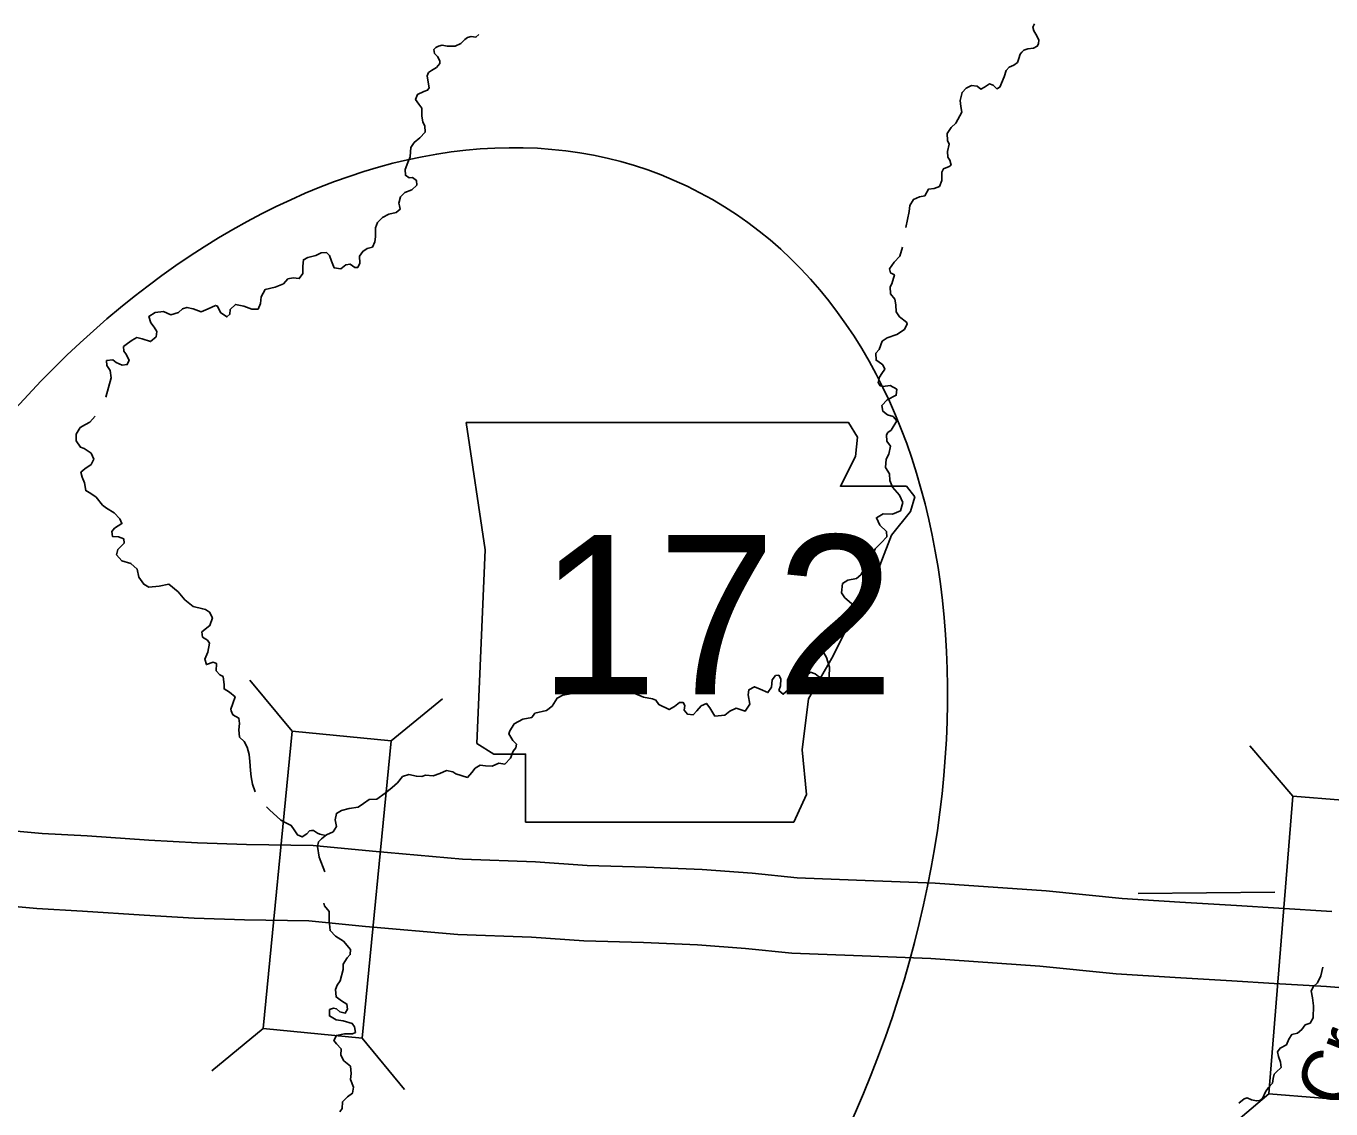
# Model space of a CAD drawing. Extents: x -492261 to -432772, y 1441225 to 1452922.
# Drawn here: x -459623.3 to -459493.5, y 1451876.1 to 1451983.8 of the extents above; entities that cross this region are included whole.
import ezdxf

# ---------------------------------------------------------------- set-up
doc = ezdxf.new("R2010")
doc.units = 0
doc.layers.add('Default', color=7, linetype='Continuous')

msp = doc.modelspace()

# ---------------------------------------------------------------- linework, layer by layer
at = {"layer": 'Default'}
for p, q in [((-459596.82, 1451913.66), (-459601.02, 1451918.76)), ((-459586.97, 1451912.7), (-459581.87, 1451916.9)), ((-459497.33, 1451907.2), (-459501.61, 1451912.23)), ((-459599.7, 1451884.1), (-459604.8, 1451879.91)), ((-459589.85, 1451883.14), (-459585.65, 1451878.05)), ((-459499.71, 1451877.6), (-459504.74, 1451873.32))]:
    msp.add_line(p, q, dxfattribs=at)
for points in [[(-459523.02, 1451984.01), (-459523.19, 1451983.68), (-459523.06, 1451983.32), (-459522.87, 1451982.99), (-459522.58, 1451982.44), (-459522.61, 1451982.04), (-459522.74, 1451981.8), (-459523.1, 1451981.62), (-459523.67, 1451981.54), (-459524.06, 1451981.4), (-459524.28, 1451981.21), (-459524.42, 1451981.01), (-459524.57, 1451980.58), (-459524.7, 1451980.18), (-459525.07, 1451979.9), (-459525.52, 1451979.72), (-459525.81, 1451979.37), (-459526.02, 1451978.75), (-459526.44, 1451977.73), (-459526.74, 1451977.57), (-459527.12, 1451977.92), (-459527.49, 1451978.07), (-459527.99, 1451977.71), (-459528.34, 1451977.53), (-459528.72, 1451977.81), (-459529.26, 1451977.89), (-459529.8, 1451977.62), (-459530.21, 1451977.2), (-459530.4, 1451976.39), (-459530.33, 1451975.82), (-459530.24, 1451975.23), (-459530.84, 1451974.15), (-459531.29, 1451973.71), (-459531.69, 1451973.12), (-459531.66, 1451972.42), (-459531.48, 1451972.05), (-459531.66, 1451971.33)], [(-459578.24, 1451982.98), (-459578.54, 1451982.69), (-459579.01, 1451982.77), (-459579.38, 1451982.65), (-459579.65, 1451982.48), (-459580.03, 1451982.06), (-459580.61, 1451981.82), (-459581.38, 1451981.82), (-459581.89, 1451981.9), (-459582.26, 1451981.8), (-459582.52, 1451981.66), (-459582.71, 1451981.47), (-459582.64, 1451981.07), (-459582.58, 1451981.02), (-459582.36, 1451980.77), (-459582.12, 1451980.35), (-459582.12, 1451980.09), (-459582.46, 1451979.68), (-459582.96, 1451979.4), (-459583.24, 1451979.17), (-459583.37, 1451978.84), (-459583.29, 1451978.21), (-459583.19, 1451977.67), (-459583.34, 1451977.42), (-459583.7, 1451977.29), (-459584.34, 1451977), (-459584.54, 1451976.5), (-459584.2, 1451976.03), (-459583.92, 1451975.64), (-459583.93, 1451974.87), (-459583.83, 1451974.25), (-459583.62, 1451973.88), (-459583.58, 1451973.26), (-459584.1, 1451972.69), (-459584.68, 1451972.21), (-459585.01, 1451971.72), (-459585.03, 1451971.3), (-459585.08, 1451970.81), (-459585.31, 1451970.24), (-459585.56, 1451969.54), (-459585.55, 1451968.96), (-459585.17, 1451968.71), (-459584.83, 1451968.73), (-459584.45, 1451968.46), (-459584.42, 1451967.99), (-459584.91, 1451967.52), (-459585.59, 1451967.26), (-459586.03, 1451966.81), (-459586.2, 1451966.2), (-459586.12, 1451965.93), (-459586.08, 1451965.58), (-459586.45, 1451965.25), (-459587.18, 1451965.1), (-459587.82, 1451964.77), (-459588.32, 1451964.26), (-459588.52, 1451963.75), (-459588.51, 1451962.84)], [(-459531.66, 1451971.33), (-459531.62, 1451970.75), (-459531.41, 1451970.45), (-459531.3, 1451969.98), (-459531.48, 1451969.83), (-459532.07, 1451969.6), (-459532.22, 1451969.27), (-459532.22, 1451968.44), (-459532.46, 1451967.85), (-459532.97, 1451967.66), (-459533.54, 1451967.59), (-459533.91, 1451966.93), (-459534.43, 1451966.82), (-459535.05, 1451966.54), (-459535.4, 1451965.96), (-459535.46, 1451965.35), (-459535.81, 1451963.77)], [(-459588.51, 1451962.84), (-459588.57, 1451962.33), (-459588.83, 1451961.82), (-459589.35, 1451961.68), (-459589.78, 1451961.39), (-459590.11, 1451960.91), (-459590.08, 1451960.21), (-459590.28, 1451959.8), (-459590.56, 1451959.78), (-459591.05, 1451960.13), (-459591.48, 1451960.05), (-459591.97, 1451959.67), (-459592.63, 1451959.77), (-459592.91, 1451960.42), (-459593.08, 1451960.97), (-459593.39, 1451961.28), (-459593.91, 1451961.24), (-459594.44, 1451961), (-459595.26, 1451960.77), (-459595.69, 1451960.56), (-459595.73, 1451959.92), (-459595.75, 1451959.21), (-459596.1, 1451958.69), (-459596.71, 1451958.76), (-459597.23, 1451958.65), (-459597.67, 1451958.17), (-459598.5, 1451957.85), (-459599.5, 1451957.59), (-459599.9, 1451956.86), (-459599.94, 1451956.21), (-459600.2, 1451955.64), (-459600.82, 1451955.66), (-459601.61, 1451955.94), (-459602.45, 1451956.12), (-459602.97, 1451955.61), (-459603, 1451955.14), (-459603.29, 1451954.87), (-459603.92, 1451955.31), (-459604.21, 1451955.95), (-459604.41, 1451956.02), (-459605.15, 1451955.69), (-459605.86, 1451955.39), (-459606.64, 1451955.69), (-459607.26, 1451955.82), (-459607.71, 1451955.68), (-459608.1, 1451955.32), (-459608.87, 1451955.09), (-459609.59, 1451955.42), (-459610.41, 1451955.3), (-459611.04, 1451954.93), (-459610.86, 1451954.3), (-459610.51, 1451953.87), (-459610.26, 1451953.42), (-459610.31, 1451952.9), (-459610.88, 1451952.43), (-459611.7, 1451952.71), (-459612.25, 1451952.82), (-459612.71, 1451952.56), (-459613.16, 1451952.23), (-459613.57, 1451951.92), (-459613.53, 1451951.47), (-459613.33, 1451951.2), (-459613.02, 1451950.59), (-459613.2, 1451950.14), (-459613.71, 1451950.07), (-459614.31, 1451950.33), (-459614.63, 1451950.61), (-459615.26, 1451950.54), (-459615.24, 1451950.06), (-459614.91, 1451949.54), (-459614.79, 1451948.82), (-459615.33, 1451946.89)], [(-459536.12, 1451961.8), (-459536.41, 1451960.91), (-459536.96, 1451960.32), (-459537.42, 1451959.67), (-459537.31, 1451959.26), (-459536.93, 1451959.06), (-459537.19, 1451958.15), (-459537.36, 1451957.87), (-459537.33, 1451957.16), (-459536.88, 1451956.64), (-459536.81, 1451956.07), (-459536.77, 1451955.37), (-459536.42, 1451954.89), (-459535.72, 1451954.34), (-459535.66, 1451954.18), (-459535.94, 1451953.62), (-459536.69, 1451953.14), (-459537.64, 1451952.8), (-459538.16, 1451952.46), (-459538.46, 1451951.63), (-459538.79, 1451951.26), (-459538.75, 1451950.57), (-459538.58, 1451950.47), (-459538.09, 1451950.12), (-459537.89, 1451949.69), (-459538.17, 1451949.25), (-459538.43, 1451948.89), (-459538.56, 1451948.36), (-459538.35, 1451948.01), (-459538.09, 1451947.94), (-459537.35, 1451948.06), (-459536.71, 1451947.68), (-459536.76, 1451947.09), (-459537.66, 1451946.62), (-459538.17, 1451946.08), (-459538.08, 1451945.49), (-459537.61, 1451945.14), (-459537.07, 1451944.98), (-459536.69, 1451944.55), (-459537.25, 1451943.62), (-459537.59, 1451943.38), (-459537.71, 1451943.14), (-459537.68, 1451942.53), (-459537.31, 1451942.03), (-459537.49, 1451941.23), (-459537.77, 1451940.74), (-459537.82, 1451939.9), (-459537.41, 1451939.26), (-459537.39, 1451938.62), (-459537.13, 1451937.94), (-459536.42, 1451937.16), (-459536.11, 1451936.42), (-459536.34, 1451935.59), (-459537.12, 1451935.26), (-459538.04, 1451935.28), (-459538.73, 1451934.91), (-459538.37, 1451934.15), (-459537.73, 1451933.54), (-459537.7, 1451933.02), (-459538.25, 1451932.4), (-459538.86, 1451931.81), (-459539.11, 1451931.16), (-459539.09, 1451930.54), (-459539.83, 1451930), (-459540.28, 1451929.21), (-459540.7, 1451928.87), (-459541.56, 1451928.68), (-459542.11, 1451928.35), (-459542.18, 1451927.42), (-459541.85, 1451926.93), (-459541.2, 1451926.36), (-459540.92, 1451925.87), (-459541.08, 1451925.29), (-459541.55, 1451924.92), (-459541.69, 1451924.55), (-459541.85, 1451923.84), (-459542.37, 1451923.4), (-459543.15, 1451923.08), (-459543.8, 1451922.69), (-459544.08, 1451922.15), (-459544.04, 1451921.62)], [(-459616.38, 1451945.01), (-459616.92, 1451944.41), (-459617.35, 1451944.16), (-459617.87, 1451943.87), (-459618.26, 1451943.22), (-459618.28, 1451942.55), (-459617.85, 1451941.93), (-459617.47, 1451941.79), (-459616.79, 1451941.32), (-459616.53, 1451940.74), (-459616.78, 1451940.2), (-459617.42, 1451939.78), (-459617.8, 1451939.43), (-459617.69, 1451938.93), (-459617.45, 1451938.38), (-459617.33, 1451937.6), (-459616.83, 1451937.32), (-459616.29, 1451936.96), (-459615.65, 1451936.15), (-459615.27, 1451935.86), (-459614.5, 1451935.4), (-459613.92, 1451934.79), (-459613.73, 1451934.33), (-459614.45, 1451933.88)], [(-459614.45, 1451933.88), (-459614.72, 1451933.54), (-459614.67, 1451933.05), (-459614.07, 1451932.99), (-459613.54, 1451932.8), (-459613.52, 1451932.38), (-459614.12, 1451931.76), (-459614.25, 1451931.2), (-459613.74, 1451930.61), (-459612.84, 1451930.36), (-459612.2, 1451929.8), (-459612.06, 1451928.98), (-459611.56, 1451928.28), (-459611.04, 1451928.01), (-459610.02, 1451928.11), (-459609.07, 1451928.28), (-459608.15, 1451927.52), (-459607.48, 1451926.74), (-459606.65, 1451926.09), (-459605.69, 1451925.83), (-459605.43, 1451925.77), (-459605.02, 1451925.52), (-459604.73, 1451924.94), (-459604.99, 1451924.17), (-459605.77, 1451923.54), (-459605.72, 1451923.04), (-459605.23, 1451922.72), (-459605.03, 1451922.43), (-459605.18, 1451921.53), (-459605.49, 1451920.85), (-459605.32, 1451920.29), (-459604.65, 1451920.54), (-459604.32, 1451920.39), (-459604.36, 1451919.68), (-459603.99, 1451919.29), (-459603.65, 1451919.1), (-459603.58, 1451918.3), (-459603.58, 1451917.87), (-459603.02, 1451917.55), (-459602.46, 1451917.08), (-459602.69, 1451916.42), (-459602.9, 1451915.88), (-459602.88, 1451915.7), (-459602.71, 1451915.31), (-459602.12, 1451914.97), (-459602.05, 1451914.45), (-459602.11, 1451913.82), (-459602.03, 1451913.09), (-459601.56, 1451912.66), (-459601.27, 1451912.07), (-459601.08, 1451911.35), (-459601.02, 1451910.67), (-459600.94, 1451909.75), (-459600.89, 1451909.13), (-459600.74, 1451908.39), (-459600.49, 1451907.65)], [(-459544.04, 1451921.62), (-459543.69, 1451920.99), (-459543.4, 1451920.04), (-459543.42, 1451919.09), (-459543.79, 1451918.74), (-459544.47, 1451919.1), (-459544.81, 1451919.39), (-459545.29, 1451919.53), (-459545.54, 1451919.3), (-459545.72, 1451918.27), (-459546.16, 1451917.78), (-459546.83, 1451918.06), (-459547.5, 1451917.79), (-459548.01, 1451917.34), (-459548.42, 1451917.73), (-459548.27, 1451918.2), (-459548.23, 1451918.89), (-459548.44, 1451919.23), (-459548.75, 1451919.21), (-459549.09, 1451918.77), (-459549.17, 1451918.04), (-459549.51, 1451917.52), (-459550.28, 1451917.86), (-459550.83, 1451918.1), (-459551.4, 1451917.8), (-459551.46, 1451917.28), (-459551.3, 1451916.37), (-459551.76, 1451915.67), (-459552.68, 1451915.95), (-459553.3, 1451915.66), (-459553.78, 1451915.26), (-459554.78, 1451915.18), (-459555.3, 1451916), (-459555.63, 1451916.43), (-459556.14, 1451916.2), (-459556.57, 1451915.69), (-459556.93, 1451915.31), (-459557.52, 1451915.38), (-459557.83, 1451915.77), (-459557.78, 1451916.22), (-459557.93, 1451916.52), (-459558.29, 1451916.52), (-459558.8, 1451916.13), (-459559.33, 1451915.82), (-459560.36, 1451916.33), (-459560.65, 1451916.75), (-459561, 1451916.88), (-459561.88, 1451917.05), (-459562.74, 1451917.43), (-459563.36, 1451917.69), (-459564.4, 1451918.28), (-459565.2, 1451919.05), (-459565.73, 1451919.31), (-459566.05, 1451919.13), (-459566.68, 1451918.49), (-459567.64, 1451918.57), (-459568.23, 1451918.37), (-459568.49, 1451918.04), (-459568.98, 1451917.41), (-459569.89, 1451917.24), (-459570.47, 1451916.95), (-459570.97, 1451916.16), (-459571.53, 1451915.73), (-459572.68, 1451915.46), (-459572.98, 1451915.05), (-459573.87, 1451914.86), (-459574.73, 1451914.4), (-459574.95, 1451914.06), (-459575.15, 1451913.7), (-459575.28, 1451913.4), (-459574.87, 1451912.76), (-459574.51, 1451912.38), (-459574.58, 1451912.02), (-459574.83, 1451911.68), (-459575.1, 1451910.99), (-459575.67, 1451910.4), (-459576.27, 1451910.51), (-459576.93, 1451910.2), (-459577.57, 1451910.22), (-459578.11, 1451910.29), (-459578.6, 1451910), (-459578.94, 1451909.55), (-459579.39, 1451909.07), (-459580.52, 1451909.42), (-459580.83, 1451909.64), (-459581.45, 1451909.76), (-459582.13, 1451909.47), (-459582.8, 1451909.25), (-459583.54, 1451909.31), (-459583.93, 1451909.16), (-459584.46, 1451909.19), (-459585.21, 1451909.36), (-459585.83, 1451909.17), (-459586.32, 1451908.54), (-459586.86, 1451908.07), (-459587.57, 1451907.52), (-459588.4, 1451906.92), (-459589.14, 1451906.89), (-459589.7, 1451906.47), (-459590.23, 1451906.11), (-459591.14, 1451905.97)], [(-459599.34, 1451906.14), (-459599.05, 1451905.85), (-459597.93, 1451904.84), (-459597.57, 1451904.61), (-459596.9, 1451904.31), (-459596.6, 1451903.85), (-459596.29, 1451903.37), (-459595.82, 1451903.16), (-459595.33, 1451903.46), (-459595.07, 1451903.75), (-459594.87, 1451903.81), (-459594.67, 1451903.79), (-459594.28, 1451903.54), (-459594.05, 1451903.43), (-459593.48, 1451903.29)], [(-459591.14, 1451905.97), (-459591.9, 1451905.79), (-459592.4, 1451905.49), (-459592.52, 1451904.87), (-459592.39, 1451904.21), (-459592.74, 1451903.66), (-459593.39, 1451903.36), (-459593.9, 1451902.98), (-459594.17, 1451902.66), (-459594.27, 1451902.22), (-459594.13, 1451901.14), (-459593.54, 1451899.69)], [(-459627.12, 1451904), (-459621.64, 1451903.51), (-459617.18, 1451903.28), (-459611.05, 1451902.85), (-459606.22, 1451902.58), (-459601.35, 1451902.41), (-459594.72, 1451902.31), (-459588.81, 1451901.73), (-459579.88, 1451900.93), (-459572.63, 1451900.67), (-459567.47, 1451900.32), (-459561.62, 1451900.16), (-459556.06, 1451899.92), (-459551.08, 1451899.54), (-459546.61, 1451899.09), (-459540.7, 1451898.86), (-459532.9, 1451898.55), (-459521.85, 1451897.79), (-459514.28, 1451897.03), (-459508.56, 1451896.67), (-459502.92, 1451896.33), (-459498.72, 1451896.07), (-459493.44, 1451895.75)], [(-459512.69, 1451897.54), (-459499.12, 1451897.68)], [(-459627.73, 1451896.52), (-459622.17, 1451896.03), (-459617.64, 1451895.79), (-459611.52, 1451895.36), (-459606.56, 1451895.08), (-459601.54, 1451894.91), (-459595.14, 1451894.81), (-459589.51, 1451894.26), (-459580.35, 1451893.44), (-459573.01, 1451893.18), (-459567.82, 1451892.83), (-459561.89, 1451892.67), (-459556.51, 1451892.43), (-459551.74, 1451892.06), (-459547.12, 1451891.6), (-459540.99, 1451891.37), (-459533.31, 1451891.06), (-459522.48, 1451890.31), (-459514.89, 1451889.55), (-459509.02, 1451889.19), (-459503.38, 1451888.85), (-459499.18, 1451888.59), (-459493.97, 1451888.27), (-459487.38, 1451887.74)], [(-459593.65, 1451896.57), (-459593.59, 1451896.3), (-459593.14, 1451895.75), (-459593.12, 1451894.83), (-459593.03, 1451893.84), (-459592.49, 1451893.28), (-459591.7, 1451892.79), (-459591.01, 1451891.95), (-459591.03, 1451891.45), (-459591.34, 1451891.13), (-459591.72, 1451890.51), (-459591.73, 1451889.97), (-459592.02, 1451888.84), (-459592.32, 1451888.43), (-459592.51, 1451887.99), (-459592.43, 1451887.24), (-459591.89, 1451886.85), (-459591.36, 1451886.53), (-459591.31, 1451886.03), (-459591.53, 1451885.64), (-459592.06, 1451885.76), (-459592.41, 1451886.07), (-459592.69, 1451886.12), (-459593.09, 1451885.99), (-459593.1, 1451885.35), (-459592.43, 1451884.95), (-459591.73, 1451884.88), (-459590.83, 1451884.59), (-459590.6, 1451884.27), (-459590.52, 1451883.72), (-459590.82, 1451883.56), (-459591.59, 1451883.56), (-459592.4, 1451883.41), (-459592.67, 1451882.91), (-459592.4, 1451882.59), (-459591.93, 1451882.08), (-459591.95, 1451881.45), (-459591.68, 1451880.89), (-459590.99, 1451880.35), (-459590.93, 1451879.64), (-459591, 1451879.04), (-459590.7, 1451878.27), (-459590.81, 1451877.67), (-459591.31, 1451877.3), (-459591.8, 1451876.8), (-459591.82, 1451876.14), (-459592.08, 1451875.81)], [(-459494.36, 1451890.22), (-459494.56, 1451889.33), (-459494.88, 1451888.64), (-459495.29, 1451888.27), (-459495.49, 1451887.86), (-459495.37, 1451887.17), (-459495.29, 1451886.36), (-459495.32, 1451885.17), (-459495.62, 1451884.63), (-459496.1, 1451884.47), (-459496.45, 1451884.01), (-459496.87, 1451883.65), (-459497.43, 1451883.5), (-459497.73, 1451883.05), (-459497.97, 1451882.49), (-459498.6, 1451882.16), (-459498.84, 1451881.79), (-459498.75, 1451881.32), (-459498.54, 1451880.76), (-459498.5, 1451880.22), (-459498.99, 1451879.77), (-459499.19, 1451879.55)], [(-459499.19, 1451879.55), (-459499.28, 1451879.14), (-459499.35, 1451878.67), (-459499.76, 1451878.23), (-459500.06, 1451877.8), (-459500.36, 1451877.13), (-459500.62, 1451876.93), (-459500.95, 1451876.91), (-459501.44, 1451877.02), (-459501.87, 1451877.21), (-459502.16, 1451877.12), (-459502.69, 1451876.68)]]:
    msp.add_lwpolyline(points, dxfattribs=at)
for points in [[(-459579.52, 1451944.39), (-459577.62, 1451931.7), (-459578.46, 1451912.46), (-459576.77, 1451911.4), (-459573.6, 1451911.4), (-459573.6, 1451904.63), (-459546.95, 1451904.63), (-459545.68, 1451907.38), (-459546.11, 1451911.82), (-459545.47, 1451916.9), (-459543.15, 1451920.92), (-459541.67, 1451923.88), (-459539.55, 1451927.05), (-459538.28, 1451930.43), (-459537.23, 1451933.18), (-459535.32, 1451935.51), (-459534.9, 1451936.99), (-459535.74, 1451938.04), (-459542.3, 1451938.04), (-459540.82, 1451941.01), (-459540.61, 1451942.91), (-459541.49, 1451944.37)], [(-459589.85, 1451883.14), (-459586.97, 1451912.7), (-459596.82, 1451913.66), (-459599.7, 1451884.1)], [(-459489.84, 1451876.8), (-459487.46, 1451906.41), (-459497.33, 1451907.2), (-459499.71, 1451877.6)]]:
    msp.add_lwpolyline(points, close=True, dxfattribs=at)
msp.add_ellipse((-459592.08, 1451895.81), major_axis=(-34.55, -72.06), ratio=0.687937, dxfattribs=at)

# ---------------------------------------------------------------- texts
msp.add_text('172', height=15.84, dxfattribs=at).set_placement((-459572.28, 1451917.33))
msp.add_text('Cr.', height=5.28, rotation=67.8571, dxfattribs=at).set_placement((-459492.32, 1451875.94))

doc.saveas('drawing.dxf')
